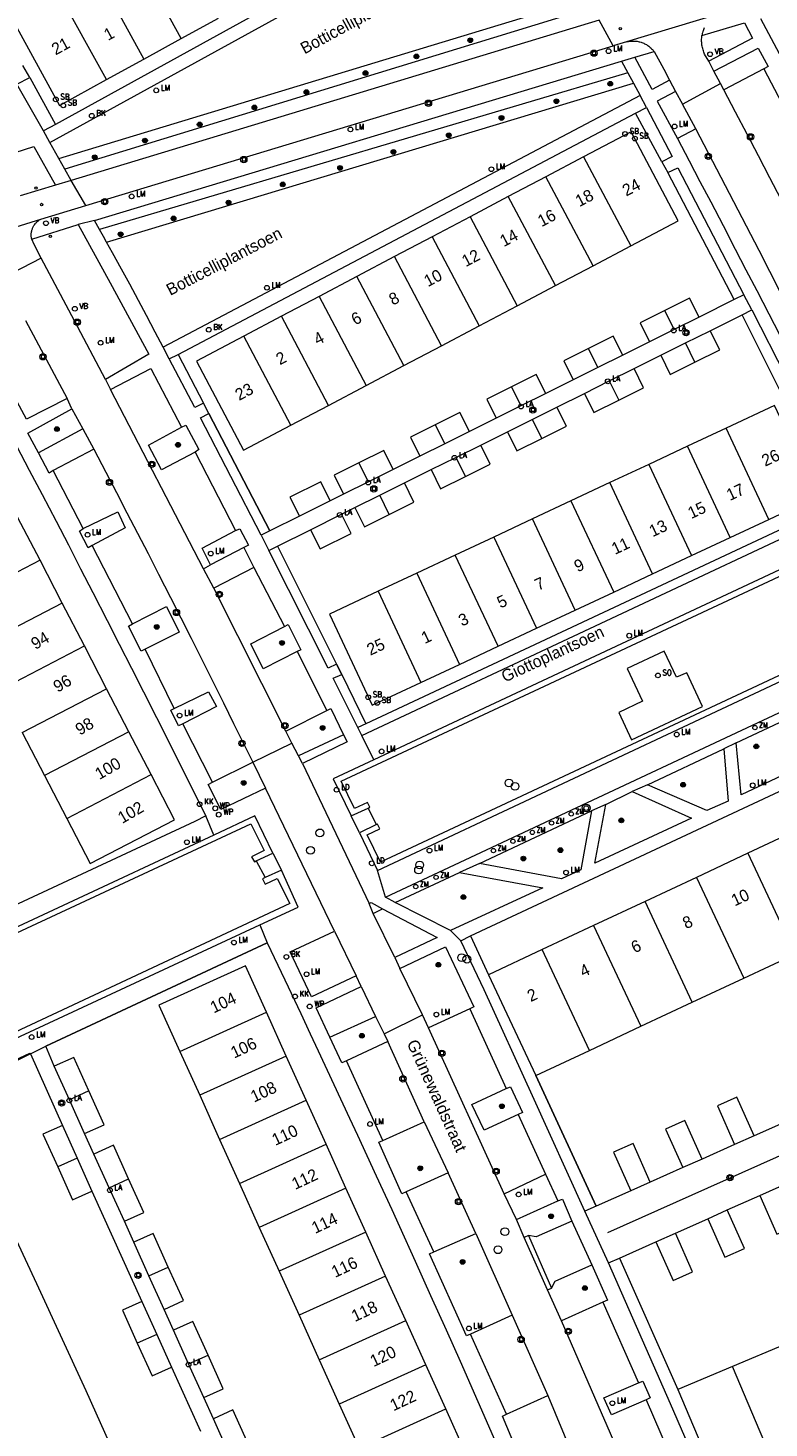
# Model space of a CAD drawing. Header units: metres. Extents: x 138165 to 154469, y 480134 to 494189.
# Tile 620 of 656: x 147039 to 147117, y 486901 to 487048. Entities that reach past the tile are written whole.
import ezdxf

# ---------------------------------------------------------------- set-up
doc = ezdxf.new("R2010")
doc.units = ezdxf.units.M
doc.header["$LTSCALE"] = 0.001
doc.header["$MEASUREMENT"] = 0
for name, color, linetype, lineweight in [('Level 5', 7, 'Continuous', 0), ('TOP-L-terrein schutting raster hek leuning', 7, 'Continuous', 0), ('TOP-L-topo objecten punt', 7, 'Continuous', 0), ('TOP-L-topo objecten vlak', 7, 'Continuous', 0), ('TOP-L-verharding molgoot', 7, 'Continuous', 0), ('TOP-T-topo huisnummering naamgeving', 7, 'Continuous', 0)]:
    doc.layers.add(name, color=color, linetype=linetype, lineweight=lineweight)
doc.styles.add('Style-Arial', font='arial.ttf')
doc.styles.add('Style-INTL_ISO', font='INTL_ISO.shx')
doc.styles.add('Style-STANDARD', font='STANDARD.shx')

# ---------------------------------------------------------------- blocks, each defined once
blk = doc.blocks.new('24')
at = {"layer": 'TOP-L-topo objecten punt', "color": 7, "linetype": 'Continuous', "lineweight": 0}
for radius in [0.025, 0.0182, 0.0115, 0.005]:
    blk.add_circle((0, 0), radius, dxfattribs=at)
blk = doc.blocks.new('304')
at = {"layer": 'TOP-L-topo objecten punt', "color": 7, "linetype": 'Continuous', "lineweight": 0}
blk.add_circle((0, 0), 0.0225, dxfattribs=at)
at = {"layer": 'TOP-L-topo objecten punt', "color": 7, "linetype": 'Continuous', "lineweight": 0, "style": 'Style-STANDARD'}
blk.add_text('ZM', height=0.054, dxfattribs=at).set_placement((0.043, 0))
blk = doc.blocks.new('40')
at = {"layer": 'TOP-L-topo objecten punt', "color": 7, "linetype": 'Continuous', "lineweight": 0}
blk.add_circle((0, 0), 0.025, dxfattribs=at)
at = {"layer": 'TOP-L-topo objecten punt', "color": 7, "linetype": 'Continuous', "lineweight": 0, "style": 'Style-STANDARD'}
blk.add_text('LA', height=0.06, dxfattribs=at).set_placement((0.048, 0))
blk = doc.blocks.new('129')
at = {"layer": 'TOP-L-topo objecten punt', "color": 7, "linetype": 'Continuous', "lineweight": 0}
blk.add_circle((0, 0), 0.025, dxfattribs=at)
at = {"layer": 'TOP-L-topo objecten punt', "color": 7, "linetype": 'Continuous', "lineweight": 0, "style": 'Style-STANDARD'}
blk.add_text('SO', height=0.06, dxfattribs=at).set_placement((0.0483, 0))
blk = doc.blocks.new('39')
at = {"layer": 'TOP-L-topo objecten punt', "color": 7, "linetype": 'Continuous', "lineweight": 0}
for p, q in [((0.0175, 0.0175), (-0.0175, 0.0175)), ((-0.0175, 0.0175), (-0.0175, -0.0175)), ((0.0175, 0.0175), (0.0175, -0.0175)), ((0.0175, -0.0175), (-0.0175, -0.0175))]:
    blk.add_line(p, q, dxfattribs=at)
blk.add_circle((0, 0), 0.0332, dxfattribs=at)
blk = doc.blocks.new('*U13')
at = {"layer": 'Level 5', "color": 7, "linetype": 'Continuous', "lineweight": 0}
blk.add_circle((0, 0), 0.0415, dxfattribs=at)
blk = doc.blocks.new('150')
at = {"layer": 'Level 5', "color": 7, "linetype": 'Continuous', "lineweight": 0}
blk.add_blockref('*U13', (0, 0), dxfattribs=at)
blk = doc.blocks.new('121')
at = {"layer": 'TOP-L-topo objecten punt', "color": 7, "linetype": 'Continuous', "lineweight": 0}
blk.add_circle((0, 0), 0.025, dxfattribs=at)
at = {"layer": 'TOP-L-topo objecten punt', "color": 7, "linetype": 'Continuous', "lineweight": 0, "style": 'Style-STANDARD'}
blk.add_text('LD', height=0.06, dxfattribs=at).set_placement((0.0483, 0))
blk = doc.blocks.new('72')
at = {"layer": 'TOP-L-topo objecten punt', "color": 7, "linetype": 'Continuous', "lineweight": 0}
blk.add_circle((0, 0), 0.025, dxfattribs=at)
at = {"layer": 'TOP-L-topo objecten punt', "color": 7, "linetype": 'Continuous', "lineweight": 0, "style": 'Style-STANDARD'}
blk.add_text('BK', height=0.06, dxfattribs=at).set_placement((0.0483, 0))
blk = doc.blocks.new('73')
at = {"layer": 'TOP-L-topo objecten punt', "color": 7, "linetype": 'Continuous', "lineweight": 0}
blk.add_circle((0, 0), 0.025, dxfattribs=at)
at = {"layer": 'TOP-L-topo objecten punt', "color": 7, "linetype": 'Continuous', "lineweight": 0, "style": 'Style-STANDARD'}
blk.add_text('WP', height=0.06, dxfattribs=at).set_placement((0.0483, 0))
blk = doc.blocks.new('10')
at = {"layer": 'TOP-L-topo objecten punt', "linetype": 'Continuous', "lineweight": 0}
blk.add_circle((0, 0), 0.0125, dxfattribs=at)
blk = doc.blocks.new('16')
at = {"layer": 'TOP-L-topo objecten punt', "color": 7, "linetype": 'Continuous', "lineweight": 0}
blk.add_circle((0, 0), 0.025, dxfattribs=at)
at = {"layer": 'TOP-L-topo objecten punt', "color": 7, "linetype": 'Continuous', "lineweight": 0, "style": 'Style-STANDARD'}
blk.add_text('LM', height=0.06, dxfattribs=at).set_placement((0.0483, 0))
blk = doc.blocks.new('119')
at = {"layer": 'TOP-L-topo objecten punt', "color": 7, "linetype": 'Continuous', "lineweight": 0}
blk.add_circle((0, 0), 0.025, dxfattribs=at)
at = {"layer": 'TOP-L-topo objecten punt', "color": 7, "linetype": 'Continuous', "lineweight": 0, "style": 'Style-STANDARD'}
blk.add_text('KK', height=0.06, dxfattribs=at).set_placement((0.0483, 0))
blk = doc.blocks.new('14')
at = {"layer": 'TOP-L-topo objecten punt', "color": 7, "linetype": 'Continuous', "lineweight": 0}
blk.add_circle((0, 0), 0.025, dxfattribs=at)
at = {"layer": 'TOP-L-topo objecten punt', "color": 7, "linetype": 'Continuous', "lineweight": 0, "style": 'Style-STANDARD'}
blk.add_text('VB', height=0.06, dxfattribs=at).set_placement((0.0483, 0))
blk = doc.blocks.new('175')
at = {"layer": 'TOP-L-topo objecten punt', "color": 7, "linetype": 'Continuous', "lineweight": 0}
blk.add_circle((0, 0), 0.025, dxfattribs=at)
at = {"layer": 'TOP-L-topo objecten punt', "color": 7, "linetype": 'Continuous', "lineweight": 0, "style": 'Style-STANDARD'}
blk.add_text('SB', height=0.06, dxfattribs=at).set_placement((0.0483, 0))
blk = doc.blocks.new('27')
at = {"layer": 'TOP-L-topo objecten punt', "color": 7, "linetype": 'Continuous', "lineweight": 0}
for radius in [0.0415, 0.025]:
    blk.add_circle((0, 0), radius, dxfattribs=at)

msp = doc.modelspace()

# ---------------------------------------------------------------- linework, layer by layer
at = {"layer": 'TOP-L-terrein schutting raster hek leuning', "flags": 128}
for points in [[(147113.38, 487019.71), (147106.37, 487033.14)], [(147121.01, 487004.52), (147114.22, 487018.12)], [(147064.3, 486995.28), (147057.86, 487007.69)], [(147065.12, 486993.67), (147071.36, 486981.2), (147071.92, 486980.12), (147074.45, 486974.91)], [(147057.54, 486965.16), (147056.39, 486964.59), (147034.05, 486954.19)], [(147064.04, 486951.75), (147040.65, 486940.83)], [(147098.8, 486923.93), (147092.4, 486937.74)], [(147101.25, 486918.46), (147107.42, 486904.58)]]:
    msp.add_lwpolyline(points, dxfattribs=at)
at = {"layer": 'TOP-L-topo objecten vlak', "flags": 128}
for points in [[(147089.58, 487064.61), (147041.65, 487038.22)], [(147041.07, 487036.31), (147091.24, 487063.91)], [(147054.95, 487047.29), (147049.82, 487056.61)], [(147045.88, 487054.44), (147051, 487045.12)], [(147041.93, 487052.28), (147036.97, 487049.55), (147042.09, 487040.22), (147047.06, 487042.95)], [(147047.06, 487042.95), (147041.93, 487052.28)], [(147042.02, 487034.63), (147097.85, 487051.6)], [(147098.4, 487050.56), (147042.65, 487033.5)], [(147111.91, 487049.93), (147102.01, 487046.95)], [(147099.12, 487049.22), (147043.32, 487032.31)], [(147054.95, 487047.29), (147058.89, 487049.45)], [(147100.59, 487046.52), (147099.12, 487049.22)], [(147109.96, 487047.6), (147114.48, 487048.96)], [(147110.21, 487048.41), (147110.17, 487048.32), (147110.13, 487048.22), (147110.09, 487048.12), (147110.06, 487048.02), (147110.03, 487047.91), (147110, 487047.81), (147109.98, 487047.7), (147109.96, 487047.6)], [(147114.48, 487048.96), (147115.31, 487047.35), (147110.68, 487044.9)], [(147118.46, 487045.14), (147116.19, 487049.37)], [(147051, 487045.12), (147054.95, 487047.29)], [(147102.01, 487046.95), (147100.59, 487046.52)], [(147102.01, 487046.95), (147102.11, 487046.97), (147102.21, 487046.99), (147102.32, 487047.01), (147102.42, 487047.02), (147102.52, 487047.03), (147102.61, 487047.03), (147102.72, 487047.03), (147102.82, 487047.03), (147102.93, 487047.03), (147103.03, 487047.01), (147103.13, 487047), (147103.24, 487046.98), (147103.34, 487046.96), (147103.42, 487046.93), (147103.53, 487046.91), (147103.62, 487046.87), (147103.72, 487046.84), (147103.82, 487046.79), (147103.91, 487046.75), (147104.01, 487046.7), (147104.1, 487046.65), (147104.19, 487046.6), (147104.26, 487046.55), (147104.35, 487046.49), (147104.43, 487046.42), (147104.51, 487046.35), (147104.59, 487046.28), (147104.65, 487046.22), (147104.73, 487046.15), (147104.8, 487046.07), (147104.86, 487045.99), (147104.92, 487045.92)], [(147110.68, 487044.9), (147110.25, 487045.65), (147110.21, 487045.76), (147110.16, 487045.87), (147110.12, 487046), (147110.08, 487046.11), (147110.05, 487046.24), (147110.02, 487046.36), (147109.99, 487046.49), (147109.97, 487046.61), (147109.95, 487046.72), (147109.94, 487046.86), (147109.93, 487046.99), (147109.93, 487047.11), (147109.93, 487047.24), (147109.94, 487047.36), (147109.95, 487047.48), (147109.96, 487047.6)], [(147044.86, 487029.65), (147100.59, 487046.52)], [(147047.06, 487042.95), (147051, 487045.12)], [(147101.46, 487044.91), (147102.87, 487045.31)], [(147102.87, 487045.31), (147104.92, 487045.92)], [(147106.54, 487042.89), (147104.71, 487041.92), (147102.87, 487045.31)], [(147104.92, 487045.92), (147105.93, 487044.06), (147106.54, 487042.89)], [(147111.23, 487043.85), (147115.91, 487046.27), (147116.95, 487044.33), (147116.5, 487044.1)], [(147038.95, 487043.19), (147038.22, 487044.46)], [(147045.77, 487028.07), (147101.46, 487044.91)], [(147102.13, 487043.68), (147046.31, 487027.12)], [(147101.46, 487044.91), (147102.13, 487043.68)], [(147102.13, 487043.68), (147102.73, 487042.57)], [(147111.23, 487043.85), (147110.68, 487044.9)], [(147111.93, 487042.53), (147111.23, 487043.85)], [(147116.5, 487044.1), (147112.27, 487041.88)], [(147116.5, 487044.1), (147123, 487031.72)], [(147040.41, 487037.53), (147037.59, 487042.49), (147038.95, 487043.19)], [(147038.95, 487043.19), (147041.65, 487038.22)], [(147047.06, 487025.78), (147102.73, 487042.57)], [(147102.73, 487042.57), (147103.45, 487041.26)], [(147106.54, 487042.89), (147107.18, 487041.71)], [(147107.91, 487040.37), (147111.93, 487042.53)], [(147112.27, 487041.88), (147111.93, 487042.53)], [(147103.45, 487041.26), (147053.05, 487014.68)], [(147104.1, 487040), (147103.45, 487041.26)], [(147107.18, 487041.71), (147105.23, 487040.69), (147107.37, 487036.73)], [(147107.18, 487041.71), (147107.91, 487040.37)], [(147131.3, 487004.75), (147130.14, 487007.08), (147128.98, 487009.41), (147127.81, 487011.73), (147126.64, 487014.06), (147125.46, 487016.38), (147124.29, 487018.7), (147123.11, 487021.02), (147121.92, 487023.34), (147120.73, 487025.65), (147119.54, 487027.96), (147118.34, 487030.28), (147117.14, 487032.59), (147115.94, 487034.89), (147114.73, 487037.2), (147113.52, 487039.51), (147112.27, 487041.88)], [(147054.64, 487013.91), (147102.96, 487039.42)], [(147102.96, 487039.42), (147104.1, 487040)], [(147105.74, 487034.28), (147102.96, 487039.42)], [(147104.1, 487040), (147106.83, 487034.84), (147105.74, 487034.28)], [(147109.32, 487037.77), (147107.91, 487040.37)], [(147041.65, 487038.22), (147040.41, 487037.53)], [(147109.32, 487037.77), (147107.37, 487036.73)], [(147128.26, 487000.77), (147116.01, 487024.91), (147109.32, 487037.77)], [(147041.07, 487036.31), (147040.41, 487037.53)], [(147042.02, 487034.63), (147041.07, 487036.31)], [(147102.44, 487025.39), (147107.45, 487028.03), (147102.48, 487037.44), (147097.47, 487034.8)], [(147107.37, 487036.73), (147108.62, 487034.37), (147109.76, 487032.2), (147110.9, 487030.03), (147112.2, 487027.54), (147113.49, 487025.05), (147114.62, 487022.87), (147115.75, 487020.69), (147117.03, 487018.2), (147118.15, 487016.02), (147119.26, 487013.83), (147120.37, 487011.64), (147121.64, 487009.14), (147122.9, 487006.63), (147124, 487004.44), (147125.25, 487001.93), (147126.34, 486999.73), (147128.26, 487000.77)], [(147034.41, 487034.29), (147039.37, 487035.88), (147041.67, 487031.81)], [(147097.47, 487034.8), (147093.49, 487032.7)], [(147097.47, 487034.8), (147102.44, 487025.39)], [(147042.65, 487033.5), (147042.02, 487034.63)], [(147043.32, 487032.31), (147042.65, 487033.5)], [(147105.74, 487034.28), (147106.37, 487033.14)], [(147106.37, 487033.14), (147107.42, 487033.64), (147114.39, 487020.2)], [(147041.67, 487031.81), (147037.93, 487030.69)], [(147043.32, 487032.31), (147041.67, 487031.81)], [(147044.86, 487029.65), (147043.32, 487032.31)], [(147093.49, 487032.7), (147089.51, 487030.6)], [(147098.46, 487023.29), (147093.49, 487032.7)], [(147113.38, 487019.71), (147106.37, 487033.14)], [(147089.51, 487030.6), (147085.49, 487028.47)], [(147094.48, 487021.19), (147089.51, 487030.6)], [(147040.12, 487028.21), (147044.86, 487029.65)], [(147032.27, 487025.79), (147040.12, 487028.21)], [(147039.16, 487026.11), (147039.14, 487026.19), (147039.12, 487026.26), (147039.11, 487026.33), (147039.11, 487026.42), (147039.1, 487026.51), (147039.1, 487026.58), (147039.11, 487026.65), (147039.11, 487026.74), (147039.12, 487026.82), (147039.14, 487026.89), (147039.15, 487026.97), (147039.17, 487027.05), (147039.2, 487027.13), (147039.22, 487027.2), (147039.25, 487027.27), (147039.28, 487027.33), (147039.31, 487027.4), (147039.34, 487027.46), (147039.38, 487027.53), (147039.43, 487027.6), (147039.52, 487027.73), (147039.57, 487027.78), (147039.63, 487027.84), (147039.69, 487027.91), (147039.74, 487027.95), (147039.81, 487028.01), (147039.86, 487028.05), (147039.92, 487028.09), (147039.99, 487028.14), (147040.06, 487028.18), (147040.12, 487028.21)], [(147039.16, 487026.11), (147044.05, 487027.66)], [(147045.77, 487028.07), (147044.05, 487027.66)], [(147044.05, 487027.66), (147047.45, 487021.48), (147051.53, 487013.94), (147046.94, 487011.27)], [(147046.31, 487027.12), (147045.77, 487028.07)], [(147085.49, 487028.47), (147081.47, 487026.35)], [(147085.49, 487028.47), (147090.46, 487019.07)], [(147040.16, 487024.09), (147039.4, 487025.53), (147039.16, 487026.11)], [(147047.06, 487025.78), (147046.73, 487026.37), (147046.31, 487027.12)], [(147081.47, 487026.35), (147077.49, 487024.25)], [(147081.47, 487026.35), (147086.44, 487016.94)], [(147053.05, 487014.68), (147052.21, 487016.28), (147051.29, 487018.02), (147050.45, 487019.61), (147049.51, 487021.34), (147048.64, 487022.92), (147047.69, 487024.65), (147047.06, 487025.78)], [(147098.46, 487023.29), (147102.44, 487025.39)], [(147040.16, 487024.09), (147036.07, 487021.98)], [(147046.94, 487011.27), (147043.67, 487017.48), (147040.16, 487024.09)], [(147077.49, 487024.25), (147073.51, 487022.15)], [(147082.46, 487014.84), (147077.49, 487024.25)], [(147094.48, 487021.19), (147098.46, 487023.29)], [(147073.51, 487022.15), (147069.53, 487020.05)], [(147078.48, 487012.74), (147073.51, 487022.15)], [(147069.53, 487020.05), (147065.55, 487017.95)], [(147069.53, 487020.05), (147074.5, 487010.64)], [(147090.46, 487019.07), (147094.48, 487021.19)], [(147114.39, 487020.2), (147113.38, 487019.71)], [(147115.23, 487018.64), (147114.39, 487020.2)], [(147086.44, 487016.94), (147090.46, 487019.07)], [(147106.04, 487018.56), (147103.43, 487017.26), (147104.43, 487015.25)], [(147109.66, 487017.85), (147108.65, 487019.86), (147106.04, 487018.56)], [(147107.04, 487016.55), (147106.04, 487018.56)], [(147113.38, 487019.71), (147109.66, 487017.85)], [(147114.22, 487018.12), (147115.23, 487018.64)], [(147115.23, 487018.64), (147118.85, 487011.51), (147122.08, 487005.05), (147121.01, 487004.52)], [(147030.5, 487017.39), (147032.04, 487014.55), (147033.42, 487011.98), (147034.8, 487009.42), (147036.17, 487006.85), (147037.54, 487004.28), (147038.9, 487001.7), (147040.25, 486999.12), (147041.73, 486996.3), (147043.03, 486993.79), (147044.32, 486991.27), (147045.62, 486988.76), (147047.12, 486985.83), (147048.41, 486983.31), (147049.69, 486980.79), (147050.98, 486978.27), (147052.35, 486975.56), (147057.54, 486965.16)], [(147038.51, 487017.5), (147042.9, 487009.27)], [(147065.55, 487017.95), (147061.57, 487015.85)], [(147070.52, 487008.54), (147065.55, 487017.95)], [(147109.66, 487017.85), (147107.04, 487016.55)], [(147110.85, 487016.43), (147114.22, 487018.12)], [(147121.01, 487004.52), (147114.22, 487018.12)], [(147061.57, 487015.85), (147056.56, 487013.2), (147061.53, 487003.79), (147066.54, 487006.44)], [(147066.54, 487006.44), (147061.57, 487015.85)], [(147082.46, 487014.84), (147086.44, 487016.94)], [(147101.6, 487013.84), (147100.6, 487015.85), (147097.98, 487014.55)], [(147107.04, 487016.55), (147104.43, 487015.25)], [(147108.23, 487015.13), (147110.85, 487016.43)], [(147109.23, 487013.11), (147111.85, 487014.42), (147110.85, 487016.43)], [(147042.9, 487009.27), (147038.6, 487007.1), (147034.2, 487015.19)], [(147053.68, 487013.44), (147053.05, 487014.68)], [(147078.48, 487012.74), (147082.46, 487014.84)], [(147097.98, 487014.55), (147095.37, 487013.25), (147096.37, 487011.23)], [(147098.98, 487012.53), (147097.98, 487014.55)], [(147104.43, 487015.25), (147101.6, 487013.84)], [(147105.62, 487013.83), (147108.23, 487015.13)], [(147109.23, 487013.11), (147108.23, 487015.13)], [(147053.68, 487013.44), (147054.64, 487013.91)], [(147057.31, 487008.76), (147056.4, 487008.3), (147053.68, 487013.44)], [(147054.64, 487013.91), (147057.31, 487008.76)], [(147074.5, 487010.64), (147078.48, 487012.74)], [(147098.98, 487012.53), (147096.37, 487011.23)], [(147101.6, 487013.84), (147098.98, 487012.53)], [(147102.79, 487012.42), (147105.62, 487013.83)], [(147105.62, 487013.83), (147106.62, 487011.81), (147109.23, 487013.11)], [(147046.94, 487011.27), (147047.49, 487010.21)], [(147047.49, 487010.21), (147051.75, 487012.43), (147054.98, 487006.25)], [(147093.46, 487009.78), (147092.45, 487011.8), (147089.84, 487010.5)], [(147096.37, 487011.23), (147093.46, 487009.78)], [(147097.56, 487009.81), (147100.17, 487011.12)], [(147100.17, 487011.12), (147102.79, 487012.42)], [(147100.17, 487011.12), (147101.18, 487009.1)], [(147101.18, 487009.1), (147103.79, 487010.4), (147102.79, 487012.42)], [(147057.3, 486991.28), (147047.49, 487010.21)], [(147070.52, 487008.54), (147074.5, 487010.64)], [(147089.84, 487010.5), (147087.23, 487009.19), (147088.23, 487007.18)], [(147089.84, 487010.5), (147090.84, 487008.48)], [(147093.46, 487009.78), (147090.84, 487008.48)], [(147094.65, 487008.36), (147097.56, 487009.81)], [(147097.56, 487009.81), (147098.56, 487007.8), (147101.18, 487009.1)], [(147039.87, 487003.52), (147038.76, 487005.61), (147043.39, 487008.17)], [(147043.39, 487008.17), (147042.9, 487009.27)], [(147043.39, 487008.17), (147044.57, 487006.05)], [(147057.86, 487007.69), (147057.31, 487008.76)], [(147066.54, 487006.44), (147070.52, 487008.54)], [(147090.84, 487008.48), (147088.23, 487007.18)], [(147092.03, 487007.06), (147094.65, 487008.36)], [(147093.04, 487005.05), (147095.65, 487006.35), (147094.65, 487008.36)], [(147117.03, 486996.49), (147122.16, 486998.9), (147117.64, 487008.53), (147112.51, 487006.12)], [(147063.4, 486994.83), (147056.98, 487007.21), (147057.86, 487007.69)], [(147057.86, 487007.69), (147064.3, 486995.28)], [(147085.4, 487005.77), (147084.4, 487007.78), (147081.78, 487006.48)], [(147088.23, 487007.18), (147085.4, 487005.77)], [(147089.42, 487005.76), (147092.03, 487007.06)], [(147092.03, 487007.06), (147093.04, 487005.05)], [(147044.57, 487006.05), (147039.87, 487003.52)], [(147044.57, 487006.05), (147045.73, 487003.9)], [(147056.42, 487003.58), (147052.88, 487001.74), (147051.5, 487004.35), (147054.98, 487006.25)], [(147054.98, 487006.25), (147055.42, 487006.46), (147056.8, 487003.89), (147056.42, 487003.58)], [(147081.78, 487006.48), (147079.17, 487005.18), (147080.17, 487003.17)], [(147081.78, 487006.48), (147082.79, 487004.47)], [(147085.4, 487005.77), (147082.79, 487004.47)], [(147086.59, 487004.35), (147089.42, 487005.76)], [(147089.42, 487005.76), (147090.42, 487003.75), (147093.04, 487005.05)], [(147112.51, 487006.12), (147108.44, 487004.22)], [(147117.03, 486996.49), (147112.51, 487006.12)], [(147045.73, 487003.9), (147041.43, 487001.67)], [(147045.73, 487003.9), (147046.98, 487001.5), (147048.1, 486999.35), (147049.22, 486997.2), (147050.33, 486995.04), (147051.44, 486992.88), (147052.54, 486990.72), (147053.8, 486988.26), (147054.9, 486986.09), (147055.99, 486983.93), (147057.08, 486981.76), (147058.17, 486979.59), (147059.41, 486977.11), (147060.49, 486974.94), (147061.72, 486972.46), (147062.51, 486970.85)], [(147077.34, 487001.76), (147076.34, 487003.77), (147073.72, 487002.47)], [(147082.79, 487004.47), (147080.17, 487003.17)], [(147083.98, 487003.05), (147086.59, 487004.35)], [(147084.98, 487001.04), (147087.59, 487002.34), (147086.59, 487004.35)], [(147108.44, 487004.22), (147104.36, 487002.31)], [(147112.95, 486994.58), (147108.44, 487004.22)], [(147041.43, 487001.67), (147041, 487001.38), (147039.87, 487003.52)], [(147056.42, 487003.58), (147060.68, 486995.32)], [(147073.72, 487002.47), (147071.11, 487001.17), (147072.11, 486999.15)], [(147074.73, 487000.46), (147073.72, 487002.47)], [(147080.17, 487003.17), (147077.34, 487001.76)], [(147081.36, 487001.75), (147083.98, 487003.05)], [(147083.98, 487003.05), (147084.98, 487001.04)], [(147104.36, 487002.31), (147100.25, 487000.38)], [(147104.36, 487002.31), (147108.88, 486992.67)], [(147044.6, 486995.52), (147041.43, 487001.67)], [(147077.34, 487001.76), (147074.73, 487000.46)], [(147078.53, 487000.34), (147081.36, 487001.75)], [(147081.36, 487001.75), (147082.36, 486999.73), (147084.98, 487001.04)], [(147070.7, 486998.45), (147069.7, 487000.46), (147066.43, 486998.84), (147067.43, 486996.82)], [(147074.73, 487000.46), (147072.11, 486999.15)], [(147075.92, 486999.04), (147078.53, 487000.34)], [(147076.92, 486997.02), (147079.53, 486998.33), (147078.53, 487000.34)], [(147100.25, 487000.38), (147096.13, 486998.45)], [(147104.76, 486990.74), (147100.25, 487000.38)], [(147070.7, 486998.45), (147067.43, 486996.82)], [(147072.11, 486999.15), (147070.7, 486998.45)], [(147071.89, 486997.03), (147073.3, 486997.74)], [(147073.3, 486997.74), (147075.92, 486999.04)], [(147073.3, 486997.74), (147074.3, 486995.72), (147076.92, 486997.02)], [(147074.03, 486973.67), (147125.68, 486997.89)], [(147124.16, 486998.18), (147074.45, 486974.91)], [(147076.92, 486997.02), (147075.92, 486999.04)], [(147096.13, 486998.45), (147092.06, 486996.54)], [(147096.13, 486998.45), (147100.65, 486988.81)], [(147040.03, 486992.17), (147037.66, 486996.74)], [(147044.6, 486995.52), (147048.25, 486997.3), (147049.04, 486995.59), (147045.54, 486993.72)], [(147067.43, 486996.82), (147064.3, 486995.28)], [(147068.62, 486995.4), (147069.62, 486993.39), (147072.89, 486995.02), (147071.89, 486997.03)], [(147068.62, 486995.4), (147071.89, 486997.03)], [(147092.06, 486996.54), (147087.98, 486994.63)], [(147096.57, 486986.9), (147092.06, 486996.54)], [(147112.95, 486994.58), (147117.03, 486996.49)], [(147045.54, 486993.72), (147045.13, 486993.49), (147044.21, 486995.26), (147044.6, 486995.52)], [(147058.03, 486991.71), (147057.17, 486993.47), (147060.68, 486995.32)], [(147060.68, 486995.32), (147061.13, 486995.51), (147062.05, 486993.78), (147061.56, 486993.54)], [(147064.3, 486995.28), (147063.4, 486994.83)], [(147063.4, 486994.83), (147064.21, 486993.21)], [(147065.12, 486993.67), (147068.62, 486995.4)], [(147074.7, 486966), (147074.87, 486966.09), (147074.62, 486966.59), (147073.24, 486965.95), (147071.85, 486968.85), (147127.77, 486994.96), (147129.2, 486992.19), (147127.81, 486991.45), (147128.18, 486990.98), (147128.32, 486991.04)], [(147128.17, 486995.86), (147075.31, 486971.11)], [(147049.81, 486985.45), (147045.54, 486993.72)], [(147061.56, 486993.54), (147058.03, 486991.71)], [(147061.56, 486993.54), (147062.62, 486991.42)], [(147064.21, 486993.21), (147065.12, 486993.67)], [(147065.12, 486993.67), (147071.36, 486981.2)], [(147087.98, 486994.63), (147083.91, 486992.72)], [(147087.98, 486994.63), (147092.5, 486984.99)], [(147108.88, 486992.67), (147112.95, 486994.58)], [(147040.03, 486992.17), (147031.11, 486987.55)], [(147042.37, 486987.65), (147040.03, 486992.17)], [(147071.36, 486981.2), (147070.47, 486980.79), (147064.21, 486993.21)], [(147083.91, 486992.72), (147079.83, 486990.81)], [(147088.42, 486983.09), (147083.91, 486992.72)], [(147104.76, 486990.74), (147108.88, 486992.67)], [(147057.3, 486991.28), (147058.03, 486991.71)], [(147058.38, 486989.22), (147057.3, 486991.28)], [(147062.62, 486991.42), (147058.38, 486989.22)], [(147062.62, 486991.42), (147065.85, 486985.19)], [(147079.83, 486990.81), (147075.76, 486988.9)], [(147079.83, 486990.81), (147084.35, 486981.17)], [(147100.65, 486988.81), (147104.76, 486990.74)], [(147066, 486974.12), (147058.38, 486989.22)], [(147075.76, 486988.9), (147070.63, 486986.49), (147075.14, 486976.86), (147080.27, 486979.26)], [(147129.18, 486989.35), (147128.97, 486989.21), (147129.13, 486988.67), (147130.55, 486989.34), (147131.88, 486986.45), (147076, 486960.29), (147074.6, 486963.16), (147075.94, 486963.82), (147075.7, 486964.31), (147075.59, 486964.26)], [(147075.76, 486988.9), (147080.27, 486979.26)], [(147042.37, 486987.65), (147033.46, 486983.03)], [(147044.72, 486983.12), (147042.37, 486987.65)], [(147096.57, 486986.9), (147100.65, 486988.81)], [(147049.81, 486985.45), (147053.38, 486987.29), (147054.73, 486984.57), (147051.15, 486982.78)], [(147075.67, 486959.4), (147132.83, 486986.23)], [(147092.5, 486984.99), (147096.57, 486986.9)], [(147051.15, 486982.78), (147050.73, 486982.56), (147049.37, 486985.2), (147049.81, 486985.45)], [(147067.19, 486982.53), (147063.62, 486980.72), (147062.29, 486983.34), (147065.85, 486985.19)], [(147065.85, 486985.19), (147066.26, 486985.4), (147067.6, 486982.73), (147067.19, 486982.53)], [(147088.42, 486983.09), (147092.5, 486984.99)], [(147035.81, 486978.5), (147044.72, 486983.12)], [(147047.07, 486978.59), (147044.72, 486983.12)], [(147076.53, 486956.6), (147134.39, 486983.7)], [(147084.35, 486981.17), (147088.42, 486983.09)], [(147054.21, 486976.51), (147051.15, 486982.78)], [(147067.19, 486982.53), (147070.32, 486976.32)], [(147102.54, 486973.2), (147110.04, 486976.71), (147108.36, 486980.3), (147107.29, 486979.81), (147105.99, 486982.58), (147102.07, 486980.74), (147103.68, 486977.28), (147101.18, 486976.11), (147102.54, 486973.2)], [(147073.62, 486974.52), (147071.02, 486979.72), (147071.92, 486980.12)], [(147071.92, 486980.12), (147071.36, 486981.2)], [(147071.92, 486980.12), (147074.45, 486974.91)], [(147080.27, 486979.26), (147084.35, 486981.17)], [(147038.15, 486973.97), (147047.07, 486978.59)], [(147049.42, 486974.06), (147047.07, 486978.59)], [(147054.21, 486976.51), (147057.84, 486978.28), (147058.68, 486976.71), (147055.11, 486974.91)], [(147113.57, 486972.88), (147123.88, 486977.7)], [(147123.88, 486977.7), (147119.71, 486970.02), (147114.12, 486967.41), (147113.57, 486972.88)], [(147055.11, 486974.91), (147054.66, 486974.7), (147053.86, 486976.33), (147054.21, 486976.51)], [(147066, 486974.12), (147070.32, 486976.32)], [(147070.32, 486976.32), (147070.74, 486976.51), (147072.11, 486973.74)], [(147085.5, 486952.5), (147134.98, 486975.63)], [(147058.24, 486968.72), (147055.11, 486974.91)], [(147066.63, 486972.84), (147066, 486974.12)], [(147074.45, 486974.91), (147073.62, 486974.52)], [(147074.03, 486973.67), (147073.62, 486974.52)], [(147038.15, 486973.97), (147040.5, 486969.44)], [(147049.42, 486974.06), (147040.5, 486969.44)], [(147051.76, 486969.53), (147049.42, 486974.06)], [(147062.51, 486970.85), (147066.63, 486972.84)], [(147067.33, 486971.53), (147066.63, 486972.84)], [(147072.11, 486973.74), (147067.33, 486971.53)], [(147072.11, 486973.74), (147072.48, 486973.01), (147067.76, 486970.71)], [(147075.31, 486971.11), (147074.03, 486973.67)], [(147113.57, 486972.88), (147112.27, 486972.27)], [(147067.76, 486970.71), (147067.33, 486971.53)], [(147075.31, 486971.11), (147071.02, 486969.1), (147072.91, 486965.18)], [(147104.21, 486968.46), (147112.27, 486972.27)], [(147112.27, 486972.27), (147112.74, 486966.74), (147110.5, 486965.74), (147104.21, 486968.46)], [(147058.24, 486968.72), (147062.51, 486970.85)], [(147062.51, 486970.85), (147063.86, 486968.11)], [(147067.76, 486970.71), (147074.79, 486955.91)], [(147040.5, 486969.44), (147042.85, 486964.91)], [(147042.85, 486964.91), (147045.32, 486960.15), (147054.23, 486964.77), (147051.76, 486969.53)], [(147042.85, 486964.91), (147051.76, 486969.53)], [(147063.86, 486968.11), (147059.14, 486965.83), (147057.8, 486968.47), (147058.24, 486968.72)], [(147104.21, 486968.46), (147102.6, 486967.74)], [(147071.14, 486952.98), (147063.86, 486968.11)], [(147102.6, 486967.74), (147108.87, 486964.92), (147098.65, 486960.17), (147099.81, 486966.39)], [(147099.81, 486966.39), (147102.6, 486967.74)], [(147072.91, 486965.18), (147074.7, 486966)], [(147075.59, 486964.26), (147074.7, 486966)], [(147086.46, 486960.13), (147098.29, 486965.71)], [(147098.29, 486965.71), (147097.16, 486959.47), (147095.14, 486958.52), (147086.46, 486960.13)], [(147099.81, 486966.39), (147098.29, 486965.71)], [(147012.67, 486937.01), (147012.81, 486937.1), (147012.59, 486937.56), (147011.19, 486936.95), (147009.81, 486939.89), (147062.32, 486964.33), (147063.7, 486961.53), (147062.38, 486960.86), (147062.69, 486960.31), (147062.88, 486960.42)], [(147057.54, 486965.16), (147056.39, 486964.59), (147034.05, 486954.19)], [(147058.38, 486963.15), (147057.54, 486965.16)], [(147064.64, 486961.24), (147062.73, 486965.18), (147058.38, 486963.15)], [(147073.79, 486963.39), (147072.91, 486965.18)], [(147075.59, 486964.26), (147073.79, 486963.39)], [(147120.3, 486963.79), (147114.82, 486961.22)], [(147058.38, 486963.15), (147009.02, 486940.12)], [(147073.79, 486963.39), (147075.67, 486959.4)], [(147062.88, 486960.42), (147064.64, 486961.24)], [(147064.64, 486961.24), (147065.54, 486959.42)], [(147114.82, 486961.22), (147109.39, 486958.67)], [(147114.82, 486961.22), (147119.81, 486950.58)], [(147062.88, 486960.42), (147063.81, 486958.65)], [(147063.25, 486953.65), (147067.32, 486955.54), (147065.54, 486959.42)], [(147065.54, 486959.42), (147063.81, 486958.65)], [(147076.53, 486956.6), (147075.67, 486959.4)], [(147086.46, 486960.13), (147084.36, 486959.19)], [(147063.81, 486958.65), (147063.55, 486958.53), (147063.82, 486957.96), (147065.08, 486958.54), (147066.44, 486955.91), (147013.92, 486931.34), (147012.57, 486934.22), (147013.94, 486934.84), (147013.7, 486935.33), (147013.58, 486935.23)], [(147077.56, 486956.02), (147084.36, 486959.19)], [(147084.36, 486959.19), (147093.14, 486957.58), (147083.41, 486953.06)], [(147109.39, 486958.67), (147103.96, 486956.13)], [(147109.39, 486958.67), (147114.38, 486948.04)], [(147077.56, 486956.02), (147076.53, 486956.6)], [(147074.79, 486955.91), (147075.01, 486956.02), (147076.2, 486955.35)], [(147075.22, 486954.87), (147074.79, 486955.91)], [(147075.22, 486954.87), (147076.2, 486955.35)], [(147077.51, 486950.22), (147075.22, 486954.87)], [(147076.2, 486955.35), (147081.98, 486952.34), (147077.51, 486950.22)], [(147083.41, 486953.06), (147077.56, 486956.02)], [(147103.96, 486956.13), (147098.52, 486953.58)], [(147108.94, 486945.49), (147103.96, 486956.13)], [(147013.62, 486930.58), (147063.25, 486953.65)], [(147063.25, 486953.65), (147064.04, 486951.75)], [(147098.52, 486953.58), (147093.09, 486951.04)], [(147098.52, 486953.58), (147103.51, 486942.95)], [(147073.45, 486948.26), (147068.72, 486946.04), (147066.45, 486950.8), (147071.14, 486952.98)], [(147071.14, 486952.98), (147073.45, 486948.26)], [(147084.48, 486951.97), (147083.41, 486953.06)], [(147084.48, 486951.97), (147085.5, 486952.5)], [(147097.61, 486923.41), (147092.08, 486935.61), (147086.94, 486946.81), (147084.48, 486951.97)], [(147085.5, 486952.5), (147087.42, 486948.38)], [(147040.65, 486940.83), (147064.04, 486951.75)], [(147064.04, 486951.75), (147065.9, 486947.84), (147067.58, 486944.28), (147068.58, 486942.15), (147069.42, 486940.36), (147071.08, 486936.8), (147072.74, 486933.23), (147073.57, 486931.44), (147075.55, 486927.15), (147077.19, 486923.58), (147078.01, 486921.78), (147079.66, 486918.14), (147081.3, 486914.51), (147082.94, 486910.86), (147084.42, 486907.57), (147089.76, 486895.35), (147096.85, 486878.89)], [(147078.06, 486949.05), (147082.86, 486951.33), (147085.88, 486945.01), (147085.43, 486944.78)], [(147093.09, 486951.04), (147087.42, 486948.38)], [(147098.08, 486940.4), (147093.09, 486951.04)], [(147114.38, 486948.04), (147119.81, 486950.58)], [(147063.95, 486944.43), (147061.74, 486949.32), (147052.59, 486945.18), (147054.8, 486940.29)], [(147077.51, 486950.22), (147078.06, 486949.05)], [(147080.44, 486944.14), (147078.06, 486949.05)], [(147073.96, 486947.14), (147073.45, 486948.26)], [(147087.42, 486948.38), (147092.4, 486937.74)], [(147108.94, 486945.49), (147114.38, 486948.04)], [(147070.66, 486941.79), (147069.2, 486944.89), (147073.96, 486947.14)], [(147073.96, 486947.14), (147075.46, 486943.99)], [(147085.43, 486944.78), (147081.08, 486942.78)], [(147085.43, 486944.78), (147089.29, 486936.36)], [(147103.51, 486942.95), (147108.94, 486945.49)], [(147054.8, 486940.29), (147063.95, 486944.43)], [(147066.05, 486939.78), (147063.95, 486944.43)], [(147070.66, 486941.79), (147075.46, 486943.99)], [(147075.46, 486943.99), (147076.38, 486942.13)], [(147076.38, 486942.13), (147080.44, 486944.14)], [(147081.08, 486942.78), (147080.44, 486944.14)], [(147072.42, 486939.3), (147071.93, 486939.07), (147070.66, 486941.79)], [(147076.38, 486942.13), (147076.77, 486941.32)], [(147089.07, 486925.26), (147081.08, 486942.78)], [(147098.08, 486940.4), (147103.51, 486942.95)], [(147014.54, 486928.76), (147038.96, 486940.11), (147039.01, 486940.03)], [(147039.01, 486940.03), (147040.65, 486940.83)], [(147041.54, 486938.74), (147040.65, 486940.83)], [(147054.8, 486940.29), (147056.9, 486935.65)], [(147076.77, 486941.32), (147072.42, 486939.3)], [(147080.62, 486932.86), (147076.77, 486941.32)], [(147092.4, 486937.74), (147098.08, 486940.4)], [(147039.01, 486940.03), (147034.86, 486937.99)], [(147039.01, 486940.03), (147042.39, 486932.47)], [(147045.19, 486936.11), (147043.59, 486939.66), (147041.54, 486938.74)], [(147043.14, 486935.18), (147041.54, 486938.74)], [(147066.05, 486939.78), (147056.9, 486935.65)], [(147068.15, 486935.13), (147066.05, 486939.78)], [(147076.24, 486930.88), (147072.42, 486939.3)], [(147062.35, 486864.66), (147058.23, 486874.3), (147054.18, 486883.64), (147050.06, 486892.95), (147044.9, 486904.42), (147039.68, 486915.75), (147035.36, 486924.96), (147030.85, 486934.39), (147024.9, 486931.53), (147024.39, 486932.59), (147034.99, 486937.7), (147034.86, 486937.99)], [(147092.4, 486937.74), (147098.8, 486923.93)], [(147045.19, 486936.11), (147043.14, 486935.18)], [(147044.74, 486931.63), (147046.8, 486932.55), (147045.19, 486936.11)], [(147056.9, 486935.65), (147059, 486931)], [(147090.56, 486933.63), (147086.96, 486931.96), (147085.67, 486934.68), (147089.29, 486936.36)], [(147089.29, 486936.36), (147089.74, 486936.54), (147091.01, 486933.82), (147090.56, 486933.63)], [(147044.74, 486931.63), (147043.14, 486935.18)], [(147059, 486931), (147068.15, 486935.13)], [(147070.25, 486930.49), (147068.15, 486935.13)], [(147115.47, 486931.36), (147113.65, 486935.44), (147111.6, 486934.53), (147113.41, 486930.45)], [(147076.24, 486930.88), (147080.62, 486932.86)], [(147080.62, 486932.86), (147083.14, 486927.47)], [(147090.56, 486933.63), (147093.45, 486927.31)], [(147109.98, 486928.92), (147108.17, 486933), (147106.11, 486932.09), (147107.93, 486928.01)], [(147118.89, 486932.89), (147115.47, 486931.36)], [(147042.39, 486932.47), (147040.34, 486931.54), (147041.9, 486928.08)], [(147042.39, 486932.47), (147043.95, 486929)], [(147045.73, 486929.45), (147044.74, 486931.63)], [(147115.47, 486931.36), (147113.41, 486930.45)], [(147049.39, 486926.82), (147047.78, 486930.37), (147045.73, 486929.45)], [(147059, 486931), (147061.1, 486926.35)], [(147061.1, 486926.35), (147070.25, 486930.49)], [(147072.35, 486925.84), (147070.25, 486930.49)], [(147078.73, 486925.46), (147078.26, 486925.25), (147075.83, 486930.69), (147076.24, 486930.88)], [(147104.5, 486926.48), (147102.69, 486930.57), (147100.63, 486929.65), (147102.45, 486925.57)], [(147113.41, 486930.45), (147109.98, 486928.92)], [(147043.95, 486929), (147041.9, 486928.08)], [(147043.95, 486929), (147045.51, 486925.54)], [(147047.34, 486925.89), (147045.73, 486929.45)], [(147109.98, 486928.92), (147107.93, 486928.01)], [(147041.9, 486928.08), (147043.46, 486924.61), (147045.51, 486925.54)], [(147047.34, 486925.89), (147049.39, 486926.82)], [(147048.94, 486922.34), (147050.99, 486923.26), (147049.39, 486926.82)], [(147083.14, 486927.47), (147078.73, 486925.46)], [(147086.08, 486921.07), (147083.14, 486927.47)], [(147089.07, 486925.26), (147093.45, 486927.31)], [(147093.45, 486927.31), (147094.74, 486924.49)], [(147107.93, 486928.01), (147104.5, 486926.48)], [(147045.51, 486925.54), (147050.79, 486913.87)], [(147048.94, 486922.34), (147047.34, 486925.89)], [(147061.1, 486926.35), (147063.2, 486921.7)], [(147072.35, 486925.84), (147063.2, 486921.7)], [(147074.45, 486921.19), (147072.35, 486925.84)], [(147081.63, 486919.13), (147078.73, 486925.46)], [(147090.37, 486922.54), (147089.07, 486925.26)], [(147102.45, 486925.57), (147098.8, 486923.93)], [(147104.5, 486926.48), (147102.45, 486925.57)], [(147116.07, 486925.06), (147117.89, 486920.98), (147119.94, 486921.9), (147118.13, 486925.97)], [(147116.07, 486925.06), (147118.13, 486925.97)], [(147090.37, 486922.54), (147094.74, 486924.49)], [(147094.74, 486924.49), (147095.22, 486924.68), (147096.23, 486922.35)], [(147098.8, 486923.93), (147097.61, 486923.41)], [(147112.64, 486923.54), (147116.07, 486925.06)], [(147049.93, 486920.14), (147048.94, 486922.34)], [(147091.18, 486920.62), (147090.37, 486922.54)], [(147096.23, 486922.35), (147092.46, 486920.7), (147091.63, 486920.84)], [(147096.23, 486922.35), (147098.34, 486917.75)], [(147100.11, 486917.97), (147097.61, 486923.41)], [(147107.16, 486921.1), (147110.59, 486922.62)], [(147110.59, 486922.62), (147112.4, 486918.54), (147114.46, 486919.46), (147112.64, 486923.54)], [(147110.59, 486922.62), (147112.64, 486923.54)], [(147053.58, 486917.51), (147051.98, 486921.06), (147049.93, 486920.14)], [(147063.2, 486921.7), (147065.3, 486917.06)], [(147074.45, 486921.19), (147065.3, 486917.06)], [(147076.55, 486916.54), (147074.45, 486921.19)], [(147081.63, 486919.13), (147086.08, 486921.07)], [(147086.08, 486921.07), (147089.92, 486912.42)], [(147091.63, 486920.84), (147091.18, 486920.62)], [(147091.63, 486920.84), (147094.08, 486915.28)], [(147105.11, 486920.18), (147106.92, 486916.1), (147108.98, 486917.02), (147107.16, 486921.1)], [(147105.11, 486920.18), (147107.16, 486921.1)], [(147051.54, 486916.58), (147049.93, 486920.14)], [(147093.65, 486915.09), (147091.18, 486920.62)], [(147101.25, 486918.46), (147105.11, 486920.18)], [(147085.52, 486910.42), (147085.09, 486910.24), (147081.19, 486918.92), (147081.63, 486919.13)], [(147100.11, 486917.97), (147101.25, 486918.46)], [(147112.71, 486889.13), (147106.64, 486903.06), (147100.11, 486917.97)], [(147101.25, 486918.46), (147107.42, 486904.58)], [(147051.54, 486916.58), (147053.58, 486917.51)], [(147053.14, 486913.03), (147051.54, 486916.58)], [(147053.14, 486913.03), (147055.19, 486913.96), (147053.58, 486917.51)], [(147065.3, 486917.06), (147067.4, 486912.41)], [(147076.55, 486916.54), (147067.4, 486912.41)], [(147078.67, 486911.85), (147076.55, 486916.54)], [(147094.08, 486915.28), (147094.47, 486916.01), (147098.34, 486917.75)], [(147098.34, 486917.75), (147099.98, 486914.01), (147099.5, 486913.79)], [(147093.65, 486915.09), (147094.08, 486915.28)], [(147095.12, 486911.84), (147093.65, 486915.09)], [(147050.79, 486913.87), (147048.74, 486912.94), (147050.31, 486909.48)], [(147050.79, 486913.87), (147052.36, 486910.4)], [(147099.5, 486913.79), (147095.12, 486911.84)], [(147099.5, 486913.79), (147103.26, 486905.29)], [(147054.13, 486910.83), (147053.14, 486913.03)], [(147067.4, 486912.41), (147069.52, 486907.72)], [(147089.92, 486912.42), (147085.52, 486910.42)], [(147089.92, 486912.42), (147093.67, 486903.95)], [(147057.79, 486908.2), (147056.18, 486911.76), (147054.13, 486910.83)], [(147055.73, 486907.28), (147054.13, 486910.83)], [(147069.52, 486907.72), (147078.67, 486911.85)], [(147080.79, 486907.17), (147078.67, 486911.85)], [(147104.19, 486891.03), (147095.12, 486911.84)], [(147052.36, 486910.4), (147050.31, 486909.48)], [(147050.31, 486909.48), (147051.88, 486906.02), (147053.92, 486906.94)], [(147052.36, 486910.4), (147053.92, 486906.94)], [(147089.32, 486901.97), (147085.52, 486910.42)], [(147118.73, 486909.34), (147113.2, 486907.01)], [(147055.73, 486907.28), (147057.79, 486908.2)], [(147057.34, 486903.72), (147059.39, 486904.64), (147057.79, 486908.2)], [(147069.52, 486907.72), (147071.64, 486903.03)], [(147053.92, 486906.94), (147056.99, 486900.17)], [(147057.34, 486903.72), (147055.73, 486907.28)], [(147080.79, 486907.17), (147071.64, 486903.03)], [(147082.89, 486902.52), (147080.79, 486907.17)], [(147113.2, 486907.01), (147107.42, 486904.58)], [(147117.76, 486896.18), (147113.2, 486907.01)], [(147104.08, 486903.48), (147100.4, 486901.89), (147099.59, 486903.71), (147103.26, 486905.29)], [(147103.26, 486905.29), (147103.72, 486905.47), (147104.51, 486903.69), (147104.08, 486903.48)], [(147107.42, 486904.58), (147111.99, 486893.75)], [(147058.35, 486901.48), (147057.34, 486903.72)], [(147089.32, 486901.97), (147093.67, 486903.95)], [(147093.67, 486903.95), (147096.2, 486897.93)], [(147104.08, 486903.48), (147108.6, 486892.94)], [(147062.01, 486898.85), (147060.4, 486902.41), (147058.35, 486901.48)], [(147071.64, 486903.03), (147073.74, 486898.38)], [(147073.74, 486898.38), (147082.89, 486902.52)], [(147084.99, 486897.87), (147082.89, 486902.52)], [(147091.81, 486896.07), (147091.35, 486895.89), (147088.88, 486901.77), (147089.32, 486901.97)], [(147059.96, 486897.92), (147058.35, 486901.48)]]:
    msp.add_lwpolyline(points, dxfattribs=at)
at = {"layer": 'TOP-L-verharding molgoot', "flags": 128}
msp.add_lwpolyline([(147100.03, 486921.16), (147149.86, 486943.43)], dxfattribs=at)

# ---------------------------------------------------------------- block references
at = {"layer": 'TOP-L-topo objecten punt', "xscale": 10, "yscale": 10, "zscale": 10}
for name, p in [('10', (147101.33, 487048.34)), ('24', (147085.49, 487047.11)), ('16', (147100.1, 487045.96)), ('24', (147079.8, 487045.4)), ('39', (147098.56, 487045.75)), ('14', (147110.83, 487045.63)), ('24', (147074.42, 487043.65)), ('16', (147052.31, 487041.82)), ('24', (147100.28, 487042.51)), ('175', (147041.7, 487040.86)), ('175', (147042.49, 487040.23)), ('24', (147068.18, 487041.63)), ('39', (147081.07, 487040.46)), ('24', (147094.59, 487040.67)), ('72', (147045.5, 487039.13)), ('24', (147062.69, 487040.02)), ('24', (147088.79, 487038.9)), ('24', (147056.9, 487038.22)), ('16', (147072.83, 487037.69)), ('175', (147101.85, 487037.21)), ('16', (147107.07, 487038.01)), ('24', (147051.12, 487036.52)), ('24', (147083.22, 487037.08)), ('175', (147102.88, 487036.73)), ('39', (147115.1, 487036.91)), ('24', (147045.81, 487034.75)), ('39', (147061.56, 487034.51)), ('24', (147077.37, 487035.32)), ('39', (147110.64, 487034.85)), ('24', (147071.73, 487033.62)), ('16', (147087.72, 487033.49)), ('24', (147065.68, 487031.89)), ('10', (147039.6, 487031.5)), ('39', (147046.87, 487030.05)), ('16', (147049.71, 487030.62)), ('10', (147040.19, 487029.76)), ('24', (147059.95, 487029.97)), ('14', (147040.66, 487027.78)), ('24', (147054.14, 487028.29)), ('10', (147041.13, 487026.41)), ('24', (147048.55, 487026.62)), ('16', (147064, 487020.97)), ('14', (147043.71, 487018.74)), ('39', (147043.96, 487017.33)), ('72', (147057.86, 487016.53)), ('40', (147106.98, 487016.45)), ('16', (147046.43, 487015.16)), ('39', (147108.29, 487016.22)), ('39', (147040.34, 487013.67)), ('40', (147100.02, 487011.08)), ('40', (147090.85, 487008.41)), ('39', (147092.1, 487008.05)), ('24', (147041.81, 487006.04)), ('24', (147054.61, 487004.37)), ('39', (147051.84, 487002.31)), ('40', (147083.82, 487003.01)), ('39', (147047.37, 487000.41)), ('40', (147074.71, 487000.38)), ('39', (147075.3, 486999.72)), ('40', (147071.7, 486996.97)), ('16', (147045.05, 486994.87)), ('16', (147058.07, 486992.88)), ('39', (147058.98, 486988.57)), ('39', (147054.45, 486986.66)), ('24', (147052.37, 486985.13)), ('16', (147102.28, 486984.21)), ('24', (147065.6, 486983.44)), ('129', (147105.32, 486980.01)), ('175', (147074.71, 486977.7)), ('175', (147075.66, 486977.11)), ('16', (147054.78, 486975.77)), ('39', (147065.9, 486974.71)), ('24', (147069.89, 486974.46)), ('16', (147107.3, 486973.77)), ('304', (147115.56, 486974.5)), ('39', (147061.36, 486972.83)), ('16', (147076.12, 486971.99)), ('24', (147115.71, 486972.51)), ('24', (147061.55, 486968.65)), ('121', (147071.36, 486967.93)), ('150', (147089.58, 486968.65)), ('150', (147090.21, 486968.29)), ('24', (147107.98, 486968.46)), ('16', (147115.33, 486968.4)), ('119', (147056.89, 486966.4)), ('73', (147058.54, 486965.97)), ('73', (147058.91, 486965.3)), ('304', (147096.16, 486965.38)), ('27', (147097.74, 486966)), ('150', (147069.6, 486963.37)), ('304', (147092.05, 486963.43)), ('304', (147094.08, 486964.42)), ('24', (147101.45, 486964.7)), ('16', (147055.55, 486962.39)), ('304', (147089.99, 486962.49)), ('150', (147068.61, 486961.53)), ('121', (147075.08, 486960.16)), ('16', (147081.18, 486961.51)), ('304', (147087.93, 486961.51)), ('24', (147091.1, 486960.66)), ('24', (147095.02, 486961.55)), ('150', (147080.03, 486959.45)), ('150', (147080.14, 486959.98)), ('16', (147095.61, 486959.18)), ('304', (147079.73, 486957.7)), ('304', (147081.88, 486958.68)), ('24', (147084.76, 486956.59)), ('16', (147060.52, 486951.79)), ('72', (147066.06, 486950.28)), ('150', (147084.59, 486950.19)), ('150', (147085.13, 486950.03)), ('16', (147068.19, 486948.44)), ('24', (147082.12, 486949.45)), ('119', (147066.97, 486946.1)), ('73', (147068.52, 486945.04)), ('16', (147081.91, 486944.18)), ('16', (147039.14, 486941.81)), ('24', (147074.04, 486941.94)), ('39', (147082.49, 486940.09)), ('39', (147078.37, 486937.39)), ('40', (147043.13, 486935.11)), ('39', (147042.31, 486934.84)), ('24', (147088.83, 486934.5)), ('16', (147074.9, 486932.62)), ('24', (147080.2, 486927.94)), ('39', (147088.22, 486927.63)), ('39', (147112.92, 486926.96)), ('40', (147047.41, 486925.63)), ('16', (147090.6, 486925.18)), ('39', (147084.25, 486924.42)), ('24', (147094.03, 486922.88)), ('150', (147089.15, 486921.25)), ('150', (147088.42, 486919.34)), ('24', (147084.67, 486918.05)), ('39', (147050.39, 486916.64)), ('24', (147097.6, 486915.28)), ('16', (147085.34, 486911.03)), ('39', (147095.84, 486910.72)), ('39', (147090.86, 486909.86)), ('40', (147055.72, 486907.21)), ('16', (147100.5, 486903.12))]:
    msp.add_blockref(name, p, dxfattribs=at)

# ---------------------------------------------------------------- texts
at = {"layer": 'TOP-T-topo huisnummering naamgeving'}
for s, rotation, style, p in [('Botticelliplantsoen', 28.5, 'Style-INTL_ISO', (147067.98, 487045.61)), ('1', 28.7, 'Style-INTL_ISO', (147047.21, 487047.03)), ('21', 28.7, 'Style-INTL_ISO', (147041.68, 487045.5)), ('24', 27.8, 'Style-INTL_ISO', (147101.97, 487030.59)), ('18', 27.8, 'Style-INTL_ISO', (147097.01, 487029.47)), ('16', 27.8, 'Style-INTL_ISO', (147093.03, 487027.36)), ('Botticelliplantsoen', 27.5, 'Style-INTL_ISO', (147053.79, 487020.1)), ('14', 27.8, 'Style-INTL_ISO', (147089.03, 487025.25)), ('12', 27.8, 'Style-INTL_ISO', (147085.01, 487023.13)), ('10', 27.8, 'Style-INTL_ISO', (147081.01, 487021.02)), ('8', 27.8, 'Style-INTL_ISO', (147077.31, 487019.07)), ('6', 27.8, 'Style-INTL_ISO', (147073.33, 487016.97)), ('4', 27.8, 'Style-INTL_ISO', (147069.36, 487014.87)), ('2', 27.8, 'Style-INTL_ISO', (147065.38, 487012.77)), ('23', 27.8, 'Style-INTL_ISO', (147061.06, 487009)), ('26', 25.1, 'Style-INTL_ISO', (147116.64, 487002.05)), ('17', 25.1, 'Style-INTL_ISO', (147112.92, 486998.43)), ('15', 25.1, 'Style-INTL_ISO', (147108.84, 486996.52)), ('13', 25.1, 'Style-INTL_ISO', (147104.75, 486994.6)), ('11', 25.1, 'Style-INTL_ISO', (147100.78, 486992.74)), ('9', 25.1, 'Style-INTL_ISO', (147096.83, 486990.89)), ('7', 25.1, 'Style-INTL_ISO', (147092.67, 486988.94)), ('5', 25.1, 'Style-INTL_ISO', (147088.68, 486987.07)), ('3', 25.1, 'Style-INTL_ISO', (147084.61, 486985.16)), ('94', 30.1, 'Style-INTL_ISO', (147039.54, 486982.7)), ('1', 25.1, 'Style-INTL_ISO', (147080.68, 486983.32)), ('Giottoplantsoen', 24.9, 'Style-INTL_ISO', (147089.14, 486979.25)), ('25', 25.1, 'Style-INTL_ISO', (147074.92, 486982.08)), ('96', 30.1, 'Style-INTL_ISO', (147041.89, 486978.17)), ('98', 30.1, 'Style-INTL_ISO', (147044.23, 486973.64)), ('100', 30.1, 'Style-INTL_ISO', (147046.3, 486968.95)), ('102', 30.1, 'Style-INTL_ISO', (147048.71, 486964.31)), ('10', 25.1, 'Style-INTL_ISO', (147113.43, 486955.6)), ('8', 25.1, 'Style-INTL_ISO', (147108.29, 486953.19)), ('6', 25.1, 'Style-INTL_ISO', (147102.85, 486950.64)), ('4', 25.1, 'Style-INTL_ISO', (147097.42, 486948.1)), ('104', 25.1, 'Style-INTL_ISO', (147058.38, 486944.29)), ('2', 25.1, 'Style-INTL_ISO', (147091.87, 486945.49)), ('106', 25.1, 'Style-INTL_ISO', (147060.54, 486939.52)), ('Grünewaldstraat', 294.4, 'Style-Arial', (147078.75, 486941.19)), ('108', 25.1, 'Style-INTL_ISO', (147062.64, 486934.87)), ('110', 25.1, 'Style-INTL_ISO', (147064.89, 486930.3)), ('112', 25.1, 'Style-INTL_ISO', (147066.99, 486925.65)), ('114', 25.1, 'Style-INTL_ISO', (147069.09, 486921)), ('116', 25.1, 'Style-INTL_ISO', (147071.19, 486916.35)), ('118', 25.1, 'Style-INTL_ISO', (147073.3, 486911.69)), ('120', 25.1, 'Style-INTL_ISO', (147075.27, 486906.93)), ('122', 25.1, 'Style-INTL_ISO', (147077.37, 486902.26))]:
    msp.add_text(s, height=1.25, rotation=rotation, dxfattribs=dict(at, style=style)).set_placement(p)

doc.saveas('drawing.dxf')
